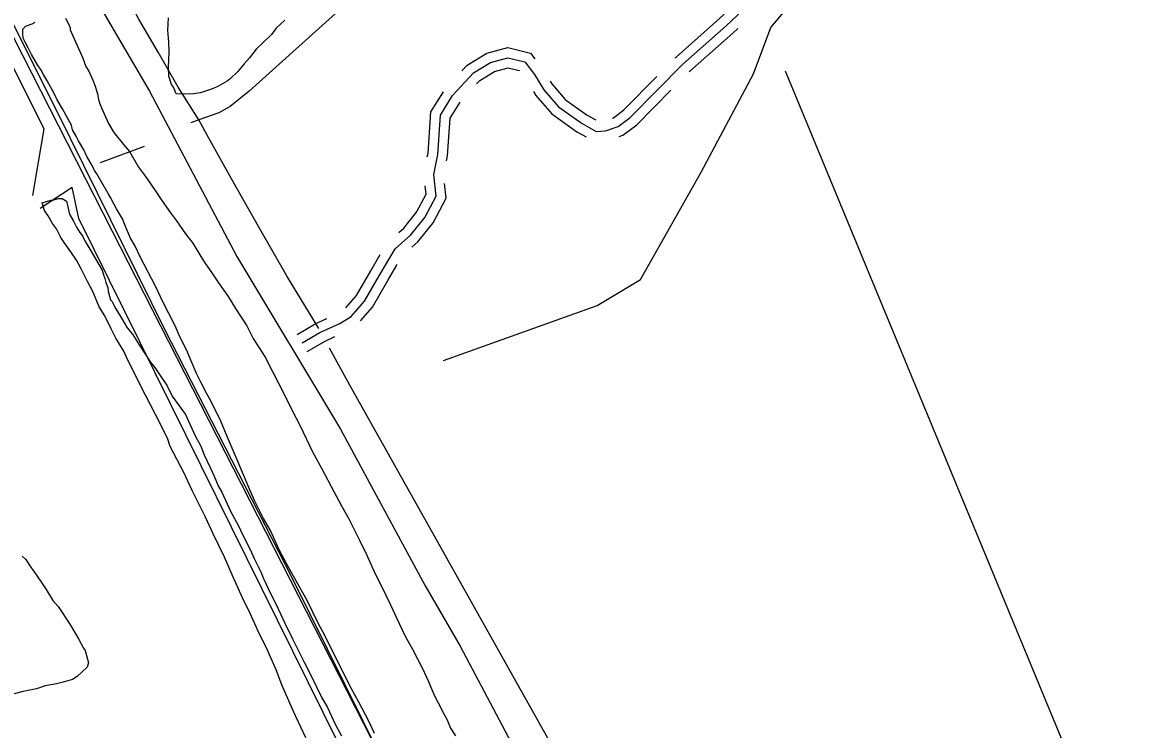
# Model space of a CAD drawing. Extents: x 3161514 to 3199414, y 831166 to 856601.
# Drawn here: x 3183799 to 3185519, y 839833 to 840914 of the extents above; entities that cross this region are included whole.
import ezdxf

# ---------------------------------------------------------------- set-up
doc = ezdxf.new("R2010")
doc.units = 0
for name, color, linetype in [('V-RAIL-TRAK', 7, 'Continuous'), ('V-ROAD-CNTR', 7, 'Continuous'), ('V-SITE-VEGE', 7, 'Continuous'), ('V-TOPO-SHOR', 7, 'Continuous')]:
    doc.layers.add(name, color=color, linetype=linetype)

msp = doc.modelspace()

# ---------------------------------------------------------------- linework, layer by layer
at = {"layer": 'V-RAIL-TRAK'}
msp.add_line((3184059.2, 840354.1), (3185467.8, 837592.3), dxfattribs=at)
msp.add_lwpolyline([(3182444.4, 843363.4), (3182477.7, 843303.1), (3182494.1, 843275.3), (3182710.8, 842891.1), (3182875.1, 842600.8), (3182935.9, 842492.1), (3183049.4, 842291.7), (3183163.3, 842088.1), (3183340, 841765.1), (3183517.8, 841418.9), (3183619.3, 841219.9), (3183785.7, 840890.6), (3183936.6, 840594.7), (3184059.2, 840354.1)], dxfattribs=at)
at = {"layer": 'V-ROAD-CNTR'}
for points in [[(3182588.4, 843297), (3182753.6, 842999.4), (3182933.7, 842687.5), (3183052.6, 842475.3), (3183194.8, 842216.8), (3183303.5, 842025.1), (3183414.8, 841826.6), (3183487.2, 841700.3), (3183606.9, 841490.2), (3183849.2, 841055.4), (3183993.2, 840808.8), (3184126.9, 840555.6), (3184285.5, 840291.7), (3184414.5, 840053.5), (3184468.5, 839960), (3184541.7, 839821.5), (3184618.6, 839670.5), (3184703, 839496.6), (3184765.4, 839353), (3184826.3, 839218.3), (3184903.5, 839048.6), (3184992.4, 838818.3), (3185117.2, 838525.8)], [(3182510, 843255.2), (3182750, 842829.8), (3182962.8, 842459.6), (3183082.3, 842242.1), (3183216.7, 842004.2), (3183348.4, 841767.1), (3183502.7, 841469.7), (3183666.2, 841147.6), (3183851.3, 840779.3), (3184016.5, 840444.7), (3184210.8, 840064.8), (3184373.6, 839736.8), (3184597.6, 839309.2), (3184736.6, 839033.3), (3184901.3, 838718.9), (3185039.4, 838447.7), (3185242.5, 838044.4), (3185345.9, 837830.9), (3185543.6, 837469.6), (3185705.5, 837185.2), (3185948.9, 836754.5), (3186048.4, 836579.3)], [(3184226.7, 840423.6), (3184253.8, 840439.5), (3184284.6, 840453.3), (3184301.7, 840464.2), (3184322.3, 840487.3), (3184344.6, 840526.5), (3184368.9, 840567.6), (3184392.9, 840588.9), (3184414.3, 840615.5), (3184431.6, 840648), (3184427.9, 840681), (3184434.2, 840711.8), (3184438.4, 840772), (3184456.8, 840801.8), (3184488.6, 840836.9), (3184514.9, 840852.6), (3184541.4, 840859.8), (3184567.3, 840853.3), (3184582, 840833.9), (3184596.3, 840810.9), (3184618.5, 840784.9), (3184654.6, 840759.4), (3184676.4, 840747.2), (3184690.3, 840747.9), (3184709.7, 840754.6), (3184728.3, 840768.6), (3184808.6, 840849.8), (3184874.9, 840908.5), (3184941.7, 840971.5)], [(3184797.1, 840859.5), (3184798.3, 840860.8), (3184864.8, 840919.6), (3184872.1, 840926.5)], [(3184818.5, 840838.4), (3184819, 840838.9), (3184885.1, 840897.5), (3184892.7, 840904.7)], [(3184471, 840839.8), (3184479, 840848.6), (3184509, 840866.5), (3184541.2, 840875.3), (3184576, 840866.6), (3184582.6, 840857.9)], [(3184493.2, 840819.7), (3184498.2, 840825.2), (3184520.9, 840838.6), (3184541.6, 840844.3), (3184558.5, 840840.1), (3184558.7, 840839.8)], [(3184605.9, 840823.8), (3184608.4, 840819.8), (3184628.7, 840796.1), (3184662.6, 840772.1), (3184675.7, 840764.8)], [(3184701.3, 840767.6), (3184702.6, 840768), (3184718.4, 840780), (3184769, 840831.1)], [(3184418.1, 840708.1), (3184419.3, 840713.8), (3184423.7, 840776.8), (3184442.9, 840807.8)], [(3184580.5, 840807.9), (3184584.2, 840802), (3184608.4, 840773.8), (3184646.5, 840746.7), (3184661, 840738.6)], [(3184711.2, 840739.3), (3184716.9, 840741.2), (3184738.2, 840757.3), (3184790.3, 840810)], [(3184447.5, 840702), (3184449.1, 840709.8), (3184453.1, 840767.3), (3184468.4, 840792)], [(3184374.5, 840592.6), (3184382, 840599.3), (3184401.7, 840623.8), (3184416.1, 840650.9), (3184414.7, 840664)], [(3184394.4, 840570.2), (3184403.8, 840578.5), (3184426.9, 840607.2), (3184447, 840645), (3184444.5, 840667.3)], [(3184293.6, 840477.6), (3184310, 840496.1), (3184331.6, 840534), (3184346.2, 840558.7)], [(3184316, 840457.6), (3184334.5, 840478.5), (3184357.6, 840519), (3184372, 840543.5)], [(3184219.2, 840436.6), (3184246.9, 840452.8), (3184264.7, 840460.8)], [(3184234.3, 840410.7), (3184260.7, 840426.1), (3184276.9, 840433.4)]]:
    msp.add_lwpolyline(points, dxfattribs=at)
at = {"layer": 'V-SITE-VEGE'}
for points in [[(3183807.7, 840874.9), (3183803.2, 840883.8), (3183800.5, 840889.7), (3183799.8, 840896.6), (3183800, 840903.4), (3183804.1, 840908.1), (3183814, 840911.6), (3183818.9, 840914.3)], [(3183864.9, 840920.3), (3183868.5, 840913.4), (3183872.1, 840905.4), (3183872, 840902.5), (3183891.7, 840859), (3183896, 840846.2), (3183900.6, 840839.2), (3183906.9, 840825.3), (3183910.4, 840816.4), (3183913.8, 840804.6), (3183915.4, 840795.8), (3183917.2, 840790.9), (3183919.8, 840783), (3183930.6, 840759.3), (3183938.8, 840745.3), (3183953.6, 840727.2), (3183962.9, 840716.2), (3183976.6, 840692.3), (3183988.6, 840676.3), (3184003.3, 840655.3), (3184012.5, 840641.3), (3184025.4, 840622.4), (3184034.6, 840610.3), (3184048.4, 840590.4), (3184059.6, 840576.3), (3184073.3, 840553.4), (3184077.8, 840546.4), (3184089.8, 840529.4), (3184099, 840515.5), (3184113.7, 840494.5), (3184124.7, 840476.5), (3184142.1, 840449.6), (3184152.1, 840430.7), (3184170.4, 840401.8), (3184182.2, 840379), (3184199.3, 840345.3), (3184211, 840321.5), (3184223.7, 840296.7), (3184242.6, 840257.1), (3184256.2, 840232.2), (3184275.2, 840196.5), (3184287, 840174.6), (3184297.9, 840154.8), (3184315.1, 840121.1), (3184325, 840100.2), (3184338.4, 840070.6), (3184347.4, 840052.7), (3184361.8, 840023), (3184370.8, 840003.2), (3184384.3, 839975.4), (3184396.1, 839954.6), (3184411.5, 839924.8), (3184419.5, 839907), (3184429.3, 839884.2), (3184434.7, 839873.3), (3184442.9, 839857.4), (3184448.3, 839847.5), (3184453.7, 839834.7), (3184461, 839822.7)], [(3184200.2, 840917), (3184187.1, 840904.8), (3184179.9, 840895.4), (3184166.8, 840882.3), (3184156.7, 840873), (3184146.4, 840859.8), (3184138.3, 840850.3), (3184128.1, 840838.1), (3184117, 840827.8), (3184112, 840824.1), (3184098.1, 840815.9), (3184088.2, 840811.5), (3184071.4, 840806.3), (3184060.7, 840804.8), (3184047, 840804.3), (3184034.4, 840804.8), (3184029.9, 840814.7), (3184027.2, 840818.7), (3184022.8, 840831.5), (3184022.4, 840845.1), (3184023.3, 840868.4), (3184022.9, 840884), (3184021.7, 840901.6), (3184022.4, 840921)], [(3184337.6, 839826.5), (3184328.6, 839845.4), (3184313.2, 839874.2), (3184302.4, 839895), (3184289.7, 839919.8), (3184262.7, 839974.3), (3184250.9, 839996.2), (3184234.7, 840028.9), (3184222.9, 840050.7), (3184203.8, 840084.5), (3184192, 840106.4), (3184178.6, 840137.1), (3184167.6, 840155), (3184154.1, 840182.7), (3184145.2, 840202.5), (3184127.4, 840245), (3184112.2, 840280.6), (3184102.5, 840304.3), (3184088, 840333.1), (3184080.8, 840347), (3184071.7, 840363.9), (3184065.4, 840376.8), (3184056.5, 840397.5), (3184050.3, 840412.3), (3184039.4, 840434.2), (3184033.2, 840449), (3184022.4, 840469.8), (3184014.2, 840485.7), (3184002.5, 840510.5), (3183979.9, 840554.1), (3183971, 840572.9), (3183964.6, 840583.9), (3183956.5, 840601.7), (3183952.1, 840613.5), (3183943, 840628.5), (3183939.3, 840635.4), (3183933.9, 840646.3), (3183930.3, 840652.3), (3183913, 840682.2), (3183909.3, 840687.2), (3183905.7, 840695.1), (3183897.5, 840709), (3183893, 840718.9), (3183884.8, 840732.8), (3183881.2, 840739.8), (3183875.7, 840749.7), (3183874.1, 840756.6), (3183860.4, 840781.4), (3183852.2, 840795.4), (3183846.9, 840807.2), (3183836.8, 840824.2), (3183831.4, 840834.1), (3183827.8, 840841), (3183822.2, 840849), (3183813.1, 840864.9), (3183807.7, 840874.9)], [(3183916.7, 840478.8), (3183907, 840502.5), (3183898.8, 840517.4), (3183888.9, 840537.2), (3183881.6, 840550.2), (3183873.3, 840563.1), (3183863.2, 840577.1), (3183857.7, 840585.1), (3183851.4, 840598), (3183844.9, 840606.1), (3183838.5, 840618), (3183833, 840626), (3183829.6, 840637.8), (3183842.4, 840642.1), (3183845.3, 840642), (3183854.1, 840644.6), (3183860, 840644.4), (3183866.6, 840640.2), (3183868.3, 840634.3), (3183869.9, 840624.5), (3183871.6, 840619.6), (3183877.1, 840609.7), (3183881.6, 840600.7), (3183887.1, 840592.7), (3183890.8, 840587.7), (3183894.4, 840579.8), (3183900.8, 840569.8), (3183909, 840555.9), (3183914.5, 840546), (3183920.9, 840535), (3183922.6, 840529.1), (3183925.2, 840522.2), (3183926.9, 840516.3), (3183929.5, 840508.4), (3183930.3, 840502.6), (3183933.7, 840489.8), (3183935.6, 840487.8), (3183941.9, 840475.9), (3183951.9, 840459), (3183959.2, 840447), (3183967.6, 840437), (3183977.7, 840421), (3183995.1, 840394.1), (3184001.6, 840386), (3184012.6, 840369.1), (3184020, 840359.1), (3184028.1, 840342.2), (3184036.4, 840331.2), (3184048.4, 840314.2), (3184063.6, 840280.6), (3184068.2, 840272.6), (3184071.8, 840265.7), (3184077.1, 840252.8), (3184086.1, 840233), (3184092.4, 840220.1), (3184098.6, 840205.3), (3184104.1, 840195.4), (3184117.5, 840165.7), (3184129.3, 840143.8), (3184135.6, 840131), (3184147.3, 840108.1), (3184153.6, 840094.3), (3184163.5, 840073.5), (3184167, 840064.6), (3184178.7, 840039.8), (3184186.8, 840023.9), (3184200.3, 839995.2), (3184212, 839971.4), (3184230.1, 839935.7), (3184240.9, 839913.9), (3184256.2, 839882.2), (3184265.3, 839866.3), (3184277.9, 839839.6), (3184286.9, 839822.7)], [(3184232.4, 839819.9), (3184217.1, 839852.6), (3184211.7, 839864.5), (3184195.7, 839901.1), (3184186.8, 839923.8), (3184171.6, 839958.4), (3184161.7, 839978.3), (3184147.4, 840009.9), (3184135.7, 840033.7), (3184119.6, 840069.3), (3184108, 840096), (3184090.9, 840131.7), (3184079.2, 840157.4), (3184058.5, 840198.1), (3184045.9, 840225.8), (3184025.1, 840265.5), (3184020.7, 840278.3), (3184002.7, 840314.1), (3183987.3, 840343.8), (3183978.3, 840361.7), (3183971.1, 840376.5), (3183960.2, 840397.4), (3183954, 840411.2), (3183942.1, 840431.1), (3183934.9, 840445), (3183924.9, 840464.9), (3183916.7, 840478.8)], [(3183798.7, 840097.9), (3183804.3, 840092.8), (3183810.7, 840082.8), (3183817.2, 840073.8), (3183827.3, 840058.9), (3183835.6, 840046.9), (3183845.6, 840030), (3183854, 840020.9), (3183871.4, 839993.9), (3183879.6, 839980), (3183885.1, 839971.1), (3183892.4, 839957.2), (3183895.1, 839953.2), (3183898.5, 839940.4), (3183900.2, 839934.5), (3183898, 839927.8), (3183882.9, 839913.8), (3183875.9, 839909.2), (3183861.2, 839904.9), (3183851.3, 839902.4), (3183833.7, 839899.2), (3183820.9, 839894.8), (3183800.3, 839890.7), (3183786.6, 839887.4)]]:
    msp.add_lwpolyline(points, dxfattribs=at)
at = {"layer": 'V-TOPO-SHOR'}
for p, q in [((3184068.7, 840764.6), (3184056.4, 840760.2)), ((3183918.3, 840699.6), (3183985.8, 840724.5)), ((3183826.1, 840629.6), (3183875.2, 840661.9)), ((3184268.1, 840416.1), (3184299.7, 840358.8))]:
    msp.add_line(p, q, dxfattribs=at)
for points in [[(3184442.9, 840396.9), (3184677.5, 840481), (3184743.9, 840520.8), (3184836.9, 840684.6), (3184916.5, 840835.1), (3184943.1, 840905.9), (3184987.4, 840959), (3185049.3, 841016.6), (3185115.7, 841083), (3185142.3, 841131.6), (3185182.1, 841175.9), (3185430, 841392.8), (3185765.5, 841718.8)], [(3185105.6, 841675.6), (3184860.7, 841443.1), (3184597.5, 841216.1), (3184145.7, 840808.6), (3184116.8, 840785.2), (3184099.4, 840775.6), (3184068.7, 840764.6)], [(3184068.7, 840764.6), (3184037.3, 840814.9), (3184006.7, 840868.3), (3183977.1, 840918.7), (3183946, 840977.5), (3183919.6, 841029.2), (3183888.1, 841084.8), (3183859.7, 841137.3), (3183816.7, 841213.1)], [(3181450.7, 839268.1), (3182026.1, 839786), (3182114.6, 839856.8), (3182610.4, 840308.3), (3183287.6, 840910.3), (3183610.8, 841193.6), (3183832.1, 840751), (3183814.4, 840649.2)], [(3184965.2, 840839.5), (3185505.3, 839533.7), (3185558.4, 839387.7), (3185620.3, 839281.4), (3185686.8, 839244.2)], [(3184252.2, 840445.9), (3184203.7, 840525.4), (3184160.1, 840601.6), (3184118.7, 840674.6), (3184084.1, 840736.6), (3184068.7, 840764.6)], [(3184916.5, 838387.3), (3184885.6, 838493.5), (3184881.1, 838590.9), (3184491.6, 839387.7), (3184305.7, 839763.9), (3183885.2, 840613.8), (3183875.2, 840661.9)], [(3184299.7, 840358.8), (3184876.7, 839330.1), (3184912.1, 839272.6), (3185177.7, 839192.9), (3185306.1, 839184), (3185399, 839184), (3185465.1, 839193.3)]]:
    msp.add_lwpolyline(points, dxfattribs=at)

doc.saveas('drawing.dxf')
